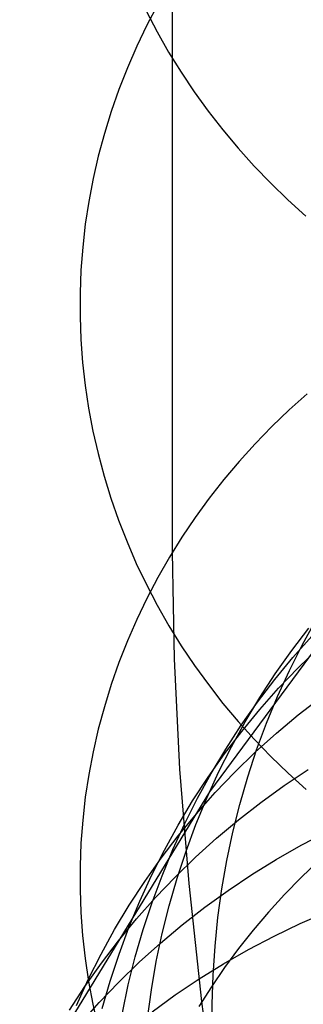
# Model space of a CAD drawing. Header units: millimetres. Extents: x 119 to 175.9, y -203.1 to -153.8.
# Tile 331 of 377: x 159.337 to 159.724, y -160.421 to -159.075. Entities that reach past the tile are written whole.
import ezdxf

# ---------------------------------------------------------------- set-up
doc = ezdxf.new("R2010")
doc.units = ezdxf.units.MM
doc.header["$MEASUREMENT"] = 0
doc.layers.add('Layer 01', color=5, linetype='Continuous', true_color=0x0000ff)

msp = doc.modelspace()

# ---------------------------------------------------------------- linework, layer by layer
at = {"layer": 'Layer 01'}
for p, q in [((159.5459, -159.8027, 19.4514), (159.5459, -158.2351, 15.6408)), ((159.5257, -159.0537, 17.5318), (159.5108, -159.0821, 17.5201)), ((159.5097, -159.0625, 15.3004), (159.5246, -159.091, 15.2887)), ((159.5108, -159.0821, 17.5201), (159.497, -159.111, 17.5082)), ((159.5246, -159.091, 15.2887), (159.5405, -159.119, 15.2772)), ((159.497, -159.111, 17.5082), (159.4842, -159.1403, 17.4962)), ((159.5405, -159.119, 15.2772), (159.5574, -159.1465, 15.2659)), ((159.4842, -159.1403, 17.4962), (159.4726, -159.17, 17.484)), ((159.5574, -159.1465, 15.2659), (159.5754, -159.1734, 15.2548)), ((159.4726, -159.17, 17.484), (159.4621, -159.2, 17.4716)), ((159.5754, -159.1734, 15.2548), (159.5944, -159.1997, 15.244)), ((159.4621, -159.2, 17.4716), (159.4527, -159.2304, 17.4591)), ((159.5944, -159.1997, 15.244), (159.6144, -159.2253, 15.2335)), ((159.6144, -159.2253, 15.2335), (159.6353, -159.2503, 15.2232)), ((159.4527, -159.2304, 17.4591), (159.4444, -159.261, 17.4465)), ((159.6353, -159.2503, 15.2232), (159.6571, -159.2747, 15.2132)), ((159.4444, -159.261, 17.4465), (159.4373, -159.2919, 17.4338)), ((159.6571, -159.2747, 15.2132), (159.6799, -159.2983, 15.2035)), ((159.4373, -159.2919, 17.4338), (159.4314, -159.323, 17.421)), ((159.6799, -159.2983, 15.2035), (159.7035, -159.3211, 15.194)), ((159.4314, -159.323, 17.421), (159.4266, -159.3543, 17.4082)), ((159.7035, -159.3211, 15.194), (159.7279, -159.3432, 15.185)), ((159.4266, -159.3543, 17.4082), (159.4231, -159.3857, 17.3952)), ((159.4231, -159.3857, 17.3952), (159.4207, -159.4172, 17.3823)), ((159.4207, -159.4172, 17.3823), (159.4194, -159.4487, 17.3693)), ((159.4194, -159.4487, 17.3693), (159.4194, -159.4803, 17.3563)), ((159.4194, -159.4803, 17.3563), (159.4206, -159.5119, 17.3433)), ((159.4206, -159.5119, 17.3433), (159.4229, -159.5434, 17.3304)), ((159.4229, -159.5434, 17.3304), (159.4264, -159.5748, 17.3174)), ((159.4264, -159.5748, 17.3174), (159.4311, -159.6061, 17.3046)), ((159.7295, -159.5861, 19.5405), (159.705, -159.6081, 19.5314)), ((159.4311, -159.6061, 17.3046), (159.437, -159.6372, 17.2918)), ((159.705, -159.6081, 19.5314), (159.6814, -159.6309, 19.5221)), ((159.6814, -159.6309, 19.5221), (159.6586, -159.6545, 19.5124)), ((159.437, -159.6372, 17.2918), (159.444, -159.6681, 17.2791)), ((159.6586, -159.6545, 19.5124), (159.6367, -159.6787, 19.5024)), ((159.444, -159.6681, 17.2791), (159.4522, -159.6987, 17.2664)), ((159.6367, -159.6787, 19.5024), (159.6158, -159.7036, 19.4922)), ((159.4522, -159.6987, 17.2664), (159.4615, -159.7291, 17.254)), ((159.6158, -159.7036, 19.4922), (159.5958, -159.7292, 19.4816)), ((159.5966, -160.1304, 46.303), (159.9003, -159.7192, 47.6448)), ((159.4615, -159.7291, 17.254), (159.472, -159.7591, 17.2416)), ((159.5958, -159.7292, 19.4816), (159.5768, -159.7555, 19.4708)), ((159.472, -159.7591, 17.2416), (159.4836, -159.7889, 17.2294)), ((159.5768, -159.7555, 19.4708), (159.5587, -159.7823, 19.4598)), ((159.4836, -159.7889, 17.2294), (159.4963, -159.8182, 17.2173)), ((159.5587, -159.7823, 19.4598), (159.5417, -159.8096, 19.4485)), ((159.5484, -159.9485, 19.7979), (159.5459, -159.8027, 19.4514)), ((159.4963, -159.8182, 17.2173), (159.5101, -159.8471, 17.2054)), ((159.5417, -159.8096, 19.4485), (159.5257, -159.8375, 19.4371)), ((159.5101, -159.8471, 17.2054), (159.5249, -159.8755, 17.1937)), ((159.5257, -159.8375, 19.4371), (159.5108, -159.866, 19.4254)), ((159.5108, -159.866, 19.4254), (159.497, -159.8948, 19.4135)), ((159.5249, -159.8755, 17.1937), (159.5408, -159.9034, 17.1822)), ((159.497, -159.8948, 19.4135), (159.4842, -159.9241, 19.4015)), ((159.7229, -159.9301, 46.7208), (159.7417, -159.896, 46.706)), ((159.5408, -159.9034, 17.1822), (159.5578, -159.9308, 17.171)), ((159.7086, -159.9375, 46.218), (159.7321, -159.9066, 46.2031)), ((159.4842, -159.9241, 19.4015), (159.4726, -159.9538, 19.3892)), ((159.7103, -159.947, 45.9679), (159.7361, -159.9179, 45.9531)), ((159.5578, -159.9308, 17.171), (159.5758, -159.9577, 17.1599)), ((159.6862, -159.9692, 46.2328), (159.7086, -159.9375, 46.218)), ((159.7054, -159.9649, 46.7354), (159.7229, -159.9301, 46.7208)), ((159.7176, -159.9608, 45.7189), (159.7455, -159.9337, 45.7044)), ((159.4726, -159.9538, 19.3892), (159.4621, -159.9838, 19.3769)), ((159.5559, -160.0996, 20.142), (159.5484, -159.9485, 19.7979)), ((159.6856, -159.977, 45.9827), (159.7103, -159.947, 45.9679)), ((159.5758, -159.9577, 17.1599), (159.5948, -159.9839, 17.1491)), ((159.665, -160.0018, 46.2477), (159.6862, -159.9692, 46.2328)), ((159.6892, -160.0004, 46.75), (159.7054, -159.9649, 46.7354)), ((159.6907, -159.9889, 45.7336), (159.7176, -159.9608, 45.7189)), ((159.662, -160.0078, 45.9975), (159.6856, -159.977, 45.9827)), ((159.4621, -159.9838, 19.3769), (159.4527, -160.0142, 19.3644)), ((159.5948, -159.9839, 17.1491), (159.6147, -160.0096, 17.1386)), ((159.6649, -160.0179, 45.7482), (159.6907, -159.9889, 45.7336)), ((159.6147, -160.0096, 17.1386), (159.6356, -160.0345, 17.1283)), ((159.6397, -160.0396, 46.0123), (159.662, -160.0078, 45.9975)), ((159.645, -160.0351, 46.2625), (159.665, -160.0018, 46.2477)), ((159.6743, -160.0365, 46.7645), (159.6892, -160.0004, 46.75)), ((159.7175, -160.0254, 45.2407), (159.7483, -160.0014, 45.2268)), ((159.4527, -160.0142, 19.3644), (159.4444, -160.0448, 19.3518)), ((159.6403, -160.0479, 45.763), (159.6649, -160.0179, 45.7482)), ((159.6263, -160.0691, 46.2773), (159.645, -160.0351, 46.2625)), ((159.6356, -160.0345, 17.1283), (159.6574, -160.0588, 17.1183)), ((159.6607, -160.0731, 46.7789), (159.6743, -160.0365, 46.7645)), ((159.6876, -160.0504, 45.2549), (159.7175, -160.0254, 45.2407)), ((159.4444, -160.0448, 19.3518), (159.4373, -160.0757, 19.3391)), ((159.6168, -160.0788, 45.7778), (159.6403, -160.0479, 45.763)), ((159.6185, -160.0721, 46.0272), (159.6397, -160.0396, 46.0123)), ((159.6587, -160.0765, 45.2691), (159.6876, -160.0504, 45.2549)), ((159.6574, -160.0588, 17.1183), (159.6801, -160.0824, 17.1086)), ((159.4373, -160.0757, 19.3391), (159.4314, -160.1068, 19.3263)), ((159.5985, -160.1054, 46.042), (159.6185, -160.0721, 46.0272)), ((159.6088, -160.1039, 46.292), (159.6263, -160.0691, 46.2773)), ((159.6308, -160.1037, 45.2835), (159.6587, -160.0765, 45.2691)), ((159.6485, -160.1103, 46.7931), (159.6607, -160.0731, 46.7789)), ((159.5944, -160.1104, 45.7926), (159.6168, -160.0788, 45.7778)), ((159.6801, -160.0824, 17.1086), (159.7037, -160.1052, 17.0992)), ((159.5684, -160.256, 20.4836), (159.5559, -160.0996, 20.142)), ((159.5927, -160.1393, 46.3067), (159.6088, -160.1039, 46.292)), ((159.604, -160.1317, 45.298), (159.6308, -160.1037, 45.2835)), ((159.6983, -160.1221, 44.7835), (159.7309, -160.1003, 44.7701)), ((159.4314, -160.1068, 19.3263), (159.4266, -160.1381, 19.3134)), ((159.5732, -160.1429, 45.8075), (159.5944, -160.1104, 45.7926)), ((159.5798, -160.1394, 46.0568), (159.5985, -160.1054, 46.042)), ((159.6376, -160.1479, 46.8072), (159.6485, -160.1103, 46.7931)), ((159.7037, -160.1052, 17.0992), (159.7282, -160.1273, 17.0901)), ((159.3371, -160.5571, 44.9963), (159.5966, -160.1304, 46.303)), ((159.6666, -160.145, 44.7971), (159.6983, -160.1221, 44.7835)), ((159.4266, -160.1381, 19.3134), (159.4231, -160.1695, 19.3005)), ((159.5533, -160.1762, 45.8223), (159.5732, -160.1429, 45.8075)), ((159.5624, -160.1741, 46.0716), (159.5798, -160.1394, 46.0568)), ((159.5778, -160.1753, 46.3212), (159.5927, -160.1393, 46.3067)), ((159.5783, -160.1608, 45.3126), (159.604, -160.1317, 45.298)), ((159.628, -160.186, 46.8211), (159.6376, -160.1479, 46.8072)), ((159.6358, -160.1689, 44.8109), (159.6666, -160.145, 44.7971)), ((159.4231, -160.1695, 19.3005), (159.4207, -160.201, 19.2875)), ((159.5536, -160.1907, 45.3273), (159.5783, -160.1608, 45.3126)), ((159.606, -160.194, 44.8248), (159.6358, -160.1689, 44.8109)), ((159.5346, -160.2102, 45.8372), (159.5533, -160.1762, 45.8223)), ((159.5462, -160.2095, 46.0863), (159.5624, -160.1741, 46.0716)), ((159.5642, -160.2118, 46.3357), (159.5778, -160.1753, 46.3212)), ((159.7217, -160.2036, 44.3206), (159.7567, -160.1853, 44.3082)), ((159.5301, -160.2215, 45.3421), (159.5536, -160.1907, 45.3273)), ((159.5771, -160.2201, 44.8389), (159.606, -160.194, 44.8248)), ((159.6199, -160.2245, 46.8348), (159.628, -160.186, 46.8211)), ((159.4207, -160.201, 19.2875), (159.4194, -160.2325, 19.2746)), ((159.5172, -160.2449, 45.8519), (159.5346, -160.2102, 45.8372)), ((159.5314, -160.2454, 46.1009), (159.5462, -160.2095, 46.0863)), ((159.552, -160.2489, 46.35), (159.5642, -160.2118, 46.3357)), ((159.6875, -160.2231, 44.3333), (159.7217, -160.2036, 44.3206)), ((159.5078, -160.2532, 45.3569), (159.5301, -160.2215, 45.3421)), ((159.5492, -160.2472, 44.8532), (159.5771, -160.2201, 44.8389)), ((159.6131, -160.2633, 46.8483), (159.6199, -160.2245, 46.8348)), ((159.6541, -160.2437, 44.3462), (159.6875, -160.2231, 44.3333)), ((159.7452, -160.2249, 20.9068), (159.7215, -160.2476, 20.8972)), ((159.4194, -160.2325, 19.2746), (159.4194, -160.2641, 19.2616)), ((159.501, -160.2802, 45.8667), (159.5172, -160.2449, 45.8519)), ((159.5179, -160.2819, 46.1154), (159.5314, -160.2454, 46.1009)), ((159.5224, -160.2753, 44.8676), (159.5492, -160.2472, 44.8532)), ((159.5412, -160.2864, 46.3642), (159.552, -160.2489, 46.35)), ((159.6216, -160.2655, 44.3594), (159.6541, -160.2437, 44.3462)), ((159.7215, -160.2476, 20.8972), (159.6988, -160.271, 20.8871)), ((159.4194, -160.2641, 19.2616), (159.4206, -160.2957, 19.2486)), ((159.4866, -160.2856, 45.3717), (159.5078, -160.2532, 45.3569)), ((159.5859, -160.4176, 20.8225), (159.5684, -160.256, 20.4836)), ((159.5898, -160.2885, 44.3728), (159.6216, -160.2655, 44.3594)), ((159.6078, -160.3024, 46.8615), (159.6131, -160.2633, 46.8483)), ((159.4967, -160.3043, 44.8821), (159.5224, -160.2753, 44.8676)), ((159.6988, -160.271, 20.8871), (159.6769, -160.295, 20.8767)), ((159.4667, -160.3189, 45.3865), (159.4866, -160.2856, 45.3717)), ((159.4862, -160.3161, 45.8813), (159.501, -160.2802, 45.8667)), ((159.5057, -160.319, 46.1298), (159.5179, -160.2819, 46.1154)), ((159.5317, -160.3244, 46.3782), (159.5412, -160.2864, 46.3642)), ((159.5591, -160.3125, 44.3864), (159.5898, -160.2885, 44.3728)), ((159.4206, -160.2957, 19.2486), (159.4229, -160.3272, 19.2356)), ((159.472, -160.3342, 44.8967), (159.4967, -160.3043, 44.8821)), ((159.6038, -160.3417, 46.8745), (159.6078, -160.3024, 46.8615)), ((159.6769, -160.295, 20.8767), (159.6559, -160.3197, 20.8659)), ((159.7202, -160.3108, 43.8789), (159.7565, -160.2949, 43.8673)), ((159.4481, -160.3528, 45.4014), (159.4667, -160.3189, 45.3865)), ((159.4727, -160.3526, 45.8958), (159.4862, -160.3161, 45.8813)), ((159.4948, -160.3565, 46.144), (159.5057, -160.319, 46.1298)), ((159.5292, -160.3376, 44.4002), (159.5591, -160.3125, 44.3864)), ((159.6559, -160.3197, 20.8659), (159.6359, -160.345, 20.8548)), ((159.6846, -160.3279, 43.8907), (159.7202, -160.3108, 43.8789)), ((159.4229, -160.3272, 19.2356), (159.4264, -160.3586, 19.2227)), ((159.5236, -160.3628, 46.3921), (159.5317, -160.3244, 46.3782)), ((159.6496, -160.3463, 43.9029), (159.6846, -160.3279, 43.8907)), ((159.4486, -160.365, 44.9114), (159.472, -160.3342, 44.8967)), ((159.5003, -160.3637, 44.4141), (159.5292, -160.3376, 44.4002)), ((159.6013, -160.3813, 46.8873), (159.6038, -160.3417, 46.8745)), ((159.6154, -160.3658, 43.9153), (159.6496, -160.3463, 43.9029)), ((159.6359, -160.345, 20.8548), (159.6168, -160.3709, 20.8433)), ((159.4264, -160.3586, 19.2227), (159.4311, -160.3899, 19.2098)), ((159.4307, -160.3874, 45.4162), (159.4481, -160.3528, 45.4014)), ((159.4605, -160.3896, 45.9103), (159.4727, -160.3526, 45.8958)), ((159.4854, -160.3944, 46.1581), (159.4948, -160.3565, 46.144)), ((159.4262, -160.3967, 44.9261), (159.4486, -160.365, 44.9114)), ((159.4725, -160.3908, 44.4282), (159.5003, -160.3637, 44.4141)), ((159.5169, -160.4015, 46.4057), (159.5236, -160.3628, 46.3921)), ((159.582, -160.3865, 43.9281), (159.6154, -160.3658, 43.9153)), ((159.6168, -160.3709, 20.8433), (159.5988, -160.3974, 20.8315)), ((159.5495, -160.4083, 43.941), (159.582, -160.3865, 43.9281)), ((159.6001, -160.421, 46.8998), (159.6013, -160.3813, 46.8873)), ((159.4051, -160.4291, 44.9409), (159.4262, -160.3967, 44.9261)), ((159.4146, -160.4227, 45.4309), (159.4307, -160.3874, 45.4162)), ((159.4311, -160.3899, 19.2098), (159.437, -160.421, 19.197)), ((159.4457, -160.4189, 44.4425), (159.4725, -160.3908, 44.4282)), ((159.4497, -160.427, 45.9246), (159.4605, -160.3896, 45.9103)), ((159.4773, -160.4327, 46.172), (159.4854, -160.3944, 46.1581)), ((159.5988, -160.3974, 20.8315), (159.5818, -160.4244, 20.8194)), ((159.5116, -160.4405, 46.4192), (159.5169, -160.4015, 46.4057)), ((159.5178, -160.4313, 43.9542), (159.5495, -160.4083, 43.941)), ((159.42, -160.4479, 44.4569), (159.4457, -160.4189, 44.4425)), ((159.437, -160.421, 19.197), (159.444, -160.4519, 19.1843)), ((159.6084, -160.5844, 21.1585), (159.5859, -160.4176, 20.8225)), ((159.6004, -160.4608, 46.912), (159.6001, -160.421, 46.8998))]:
    msp.add_line(p, q, dxfattribs=at)

doc.saveas('drawing.dxf')
